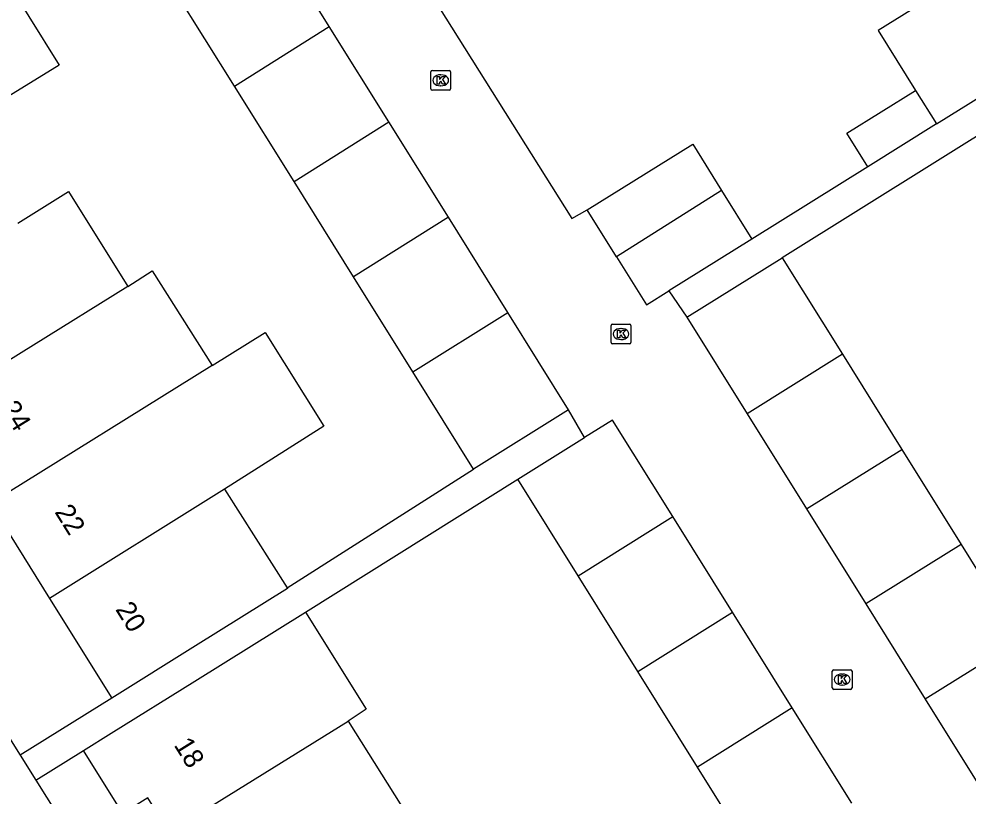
# Model space of a CAD drawing. Extents: x 157767 to 159171, y 387842 to 389425.
# Drawn here: x 158542.45 to 158590.59, y 388136.2 to 388175.65 of the extents above; entities that cross this region are included whole.
import ezdxf

# ---------------------------------------------------------------- set-up
doc = ezdxf.new("R2010")
doc.units = 0
for name, color, linetype in [('IMGEO_Kolk', 7, 'Continuous'), ('IMGEO_Pand', 7, 'Continuous'), ('IMGEO_Pand_nummerreeks', 7, 'Continuous'), ('IMGEO_Rijbaan_lokaal_open', 7, 'Continuous'), ('IMGEO_Voetpad_open', 7, 'Continuous')]:
    doc.layers.add(name, color=color, linetype=linetype)

msp = doc.modelspace()

# ---------------------------------------------------------------- linework, layer by layer
at = {"layer": 'IMGEO_Kolk'}
for p, q in [((158563.343, 388172.106), (158563.343, 388172.958)), ((158563.418, 388173.032), (158564.27, 388173.032)), ((158564.344, 388172.958), (158564.344, 388172.106)), ((158563.831, 388172.812), (158563.856, 388172.812)), ((158564.27, 388172.032), (158563.418, 388172.032)), ((158563.854, 388172.252), (158563.829, 388172.252)), ((158572.487, 388159.226), (158572.487, 388160.078)), ((158572.562, 388160.152), (158573.414, 388160.152)), ((158572.975, 388159.932), (158573, 388159.932)), ((158573.488, 388160.078), (158573.488, 388159.226)), ((158573.414, 388159.152), (158572.562, 388159.152)), ((158572.998, 388159.372), (158572.973, 388159.372)), ((158583.705, 388141.684), (158583.705, 388142.536)), ((158583.78, 388142.61), (158584.632, 388142.61)), ((158584.706, 388142.536), (158584.706, 388141.684)), ((158584.193, 388142.39), (158584.218, 388142.39)), ((158584.632, 388141.61), (158583.78, 388141.61)), ((158584.216, 388141.83), (158584.191, 388141.83))]:
    msp.add_line(p, q, dxfattribs=at)
for points in [[(158563.343, 388172.106), (158563.343, 388172.958)], [(158563.418, 388173.032), (158564.27, 388173.032)], [(158564.344, 388172.958), (158564.344, 388172.106)], [(158563.664, 388172.732), (158563.787, 388172.732), (158563.787, 388172.581), (158563.917, 388172.732), (158564.081, 388172.732), (158563.935, 388172.581), (158564.088, 388172.332), (158563.936, 388172.332), (158563.851, 388172.496), (158563.787, 388172.429), (158563.787, 388172.332), (158563.664, 388172.332), (158563.664, 388172.732)], [(158564.27, 388172.032), (158563.418, 388172.032)], [(158572.487, 388159.226), (158572.487, 388160.078)], [(158572.562, 388160.152), (158573.414, 388160.152)], [(158573.488, 388160.078), (158573.488, 388159.226)], [(158572.808, 388159.852), (158572.931, 388159.852), (158572.931, 388159.701), (158573.061, 388159.852), (158573.225, 388159.852), (158573.079, 388159.701), (158573.232, 388159.452), (158573.08, 388159.452), (158572.995, 388159.616), (158572.931, 388159.549), (158572.931, 388159.452), (158572.808, 388159.452), (158572.808, 388159.852)], [(158573.414, 388159.152), (158572.562, 388159.152)], [(158583.705, 388141.684), (158583.705, 388142.536)], [(158583.78, 388142.61), (158584.632, 388142.61)], [(158584.706, 388142.536), (158584.706, 388141.684)], [(158584.026, 388142.31), (158584.149, 388142.31), (158584.149, 388142.159), (158584.279, 388142.31), (158584.443, 388142.31), (158584.297, 388142.159), (158584.45, 388141.91), (158584.298, 388141.91), (158584.213, 388142.074), (158584.149, 388142.007), (158584.149, 388141.91), (158584.026, 388141.91), (158584.026, 388142.31)], [(158584.632, 388141.61), (158583.78, 388141.61)]]:
    msp.add_lwpolyline(points, dxfattribs=at)
for centre, start, end in [((158563.42, 388172.956), 91.552, 178.448), ((158563.42, 388172.956), 91.552, 178.448), ((158564.268, 388172.956), 1.552, 88.448), ((158564.268, 388172.956), 1.552, 88.448), ((158563.42, 388172.108), 181.552, 268.448), ((158563.42, 388172.108), 181.552, 268.448), ((158564.268, 388172.108), 271.552, 358.448), ((158564.268, 388172.108), 271.552, 358.448), ((158572.564, 388160.076), 91.552, 178.448), ((158572.564, 388160.076), 91.552, 178.448), ((158573.412, 388160.076), 1.552, 88.448), ((158573.412, 388160.076), 1.552, 88.448), ((158572.564, 388159.228), 181.552, 268.448), ((158572.564, 388159.228), 181.552, 268.448), ((158573.412, 388159.228), 271.552, 358.448), ((158573.412, 388159.228), 271.552, 358.448), ((158583.782, 388142.534), 91.552, 178.448), ((158583.782, 388142.534), 91.552, 178.448), ((158584.63, 388142.534), 1.552, 88.448), ((158584.63, 388142.534), 1.552, 88.448), ((158583.782, 388141.686), 181.552, 268.448), ((158583.782, 388141.686), 181.552, 268.448), ((158584.63, 388141.686), 271.552, 358.448), ((158584.63, 388141.686), 271.552, 358.448)]:
    msp.add_arc(centre, 0.0765, start, end, dxfattribs=at)
for centre, major_axis, ratio, start_param, end_param in [((158563.83, 388172.532), (-0.387, 0.002), 0.722429, 4.712389, 7.853982), ((158563.855, 388172.532), (-0.39, 0.002), 0.717154, 1.570796, 4.712389), ((158572.974, 388159.652), (-0.387, 0.002), 0.722429, 4.712389, 7.853982), ((158572.999, 388159.652), (-0.39, 0.002), 0.717154, 1.570796, 4.712389), ((158584.192, 388142.11), (-0.387, 0.002), 0.722429, 4.712389, 7.853982), ((158584.217, 388142.11), (-0.39, 0.002), 0.717154, 1.570796, 4.712389)]:
    msp.add_ellipse(centre, major_axis=major_axis, ratio=ratio, start_param=start_param, end_param=end_param, dxfattribs=at)
at = {"layer": 'IMGEO_Pand'}
for points in [[(158539.861, 388180.728), (158544.489, 388173.303), (158541.5, 388171.463), (158539.352, 388170.141)], [(158558.183, 388175.272), (158555.171, 388180.1)], [(158593.72, 388173.275), (158590.759, 388178.012), (158586.027, 388175.055), (158587.928, 388172.014)], [(158553.381, 388172.236), (158550.369, 388177.065)], [(158553.381, 388172.236), (158558.183, 388175.272)], [(158561.207, 388170.424), (158558.183, 388175.272)], [(158588.988, 388170.318), (158593.72, 388173.275)], [(158556.402, 388167.393), (158553.381, 388172.236)], [(158585.511, 388168.145), (158584.452, 388169.842), (158587.928, 388172.014)], [(158587.928, 388172.014), (158588.988, 388170.318)], [(158556.402, 388167.393), (158561.207, 388170.424)], [(158564.231, 388165.577), (158561.207, 388170.424)], [(158588.988, 388170.318), (158585.511, 388168.145)], [(158571.277, 388165.949), (158576.624, 388169.284), (158578.089, 388166.936)], [(158559.422, 388162.552), (158556.402, 388167.393)], [(158542.383, 388165.282), (158544.963, 388166.891), (158547.976, 388162.061)], [(158578.089, 388166.936), (158572.76, 388163.572)], [(158578.089, 388166.936), (158579.63, 388164.465)], [(158572.76, 388163.572), (158571.277, 388165.949)], [(158564.231, 388165.577), (158559.422, 388162.552)], [(158567.243, 388160.748), (158564.231, 388165.577)], [(158579.63, 388164.465), (158575.416, 388161.837)], [(158572.76, 388163.572), (158574.283, 388161.13), (158575.416, 388161.837)], [(158576.33, 388160.508), (158581.162, 388163.522)], [(158581.162, 388163.522), (158584.218, 388158.624)], [(158547.976, 388162.061), (158549.201, 388162.857), (158552.255, 388158.06)], [(158562.425, 388157.738), (158559.422, 388162.552)], [(158547.976, 388162.061), (158538.38, 388156.105)], [(158562.425, 388157.738), (158567.243, 388160.748)], [(158570.328, 388155.802), (158567.243, 388160.748)], [(158576.33, 388160.508), (158579.388, 388155.606)], [(158552.255, 388158.06), (158554.942, 388159.732), (158557.905, 388154.972), (158555.283, 388153.304), (158552.868, 388151.767)], [(158584.218, 388158.624), (158579.388, 388155.606)], [(158584.218, 388158.624), (158587.23, 388153.795)], [(158552.255, 388158.06), (158540.992, 388151.049)], [(158565.508, 388152.796), (158562.425, 388157.738)], [(158570.328, 388155.802), (158565.508, 388152.796)], [(158579.388, 388155.606), (158582.398, 388150.78)], [(158575.616, 388150.389), (158572.564, 388155.282), (158571.144, 388154.396)], [(158567.754, 388152.281), (158571.144, 388154.396)], [(158582.398, 388150.78), (158587.23, 388153.795)], [(158587.23, 388153.795), (158590.244, 388148.964)], [(158570.816, 388147.372), (158567.754, 388152.281)], [(158552.868, 388151.767), (158544.004, 388146.221)], [(158552.868, 388151.767), (158556.048, 388146.773)], [(158540.992, 388151.049), (158544.004, 388146.221)], [(158582.398, 388150.78), (158585.412, 388145.95)], [(158570.816, 388147.372), (158575.616, 388150.389)], [(158578.646, 388145.533), (158575.616, 388150.389)], [(158590.244, 388148.964), (158585.412, 388145.95)], [(158590.244, 388148.964), (158593.257, 388144.133)], [(158573.842, 388142.522), (158570.816, 388147.372)], [(158556.048, 388146.773), (158556.072, 388146.735), (158551.397, 388143.819), (158547.154, 388141.172)], [(158544.004, 388146.221), (158547.154, 388141.172)], [(158585.412, 388145.95), (158588.425, 388141.119)], [(158545.719, 388138.507), (158547.125, 388139.384), (158551.368, 388142.031), (158556.987, 388145.536)], [(158556.987, 388145.536), (158560.066, 388140.602), (158559.15, 388140.002)], [(158573.842, 388142.522), (158578.646, 388145.533)], [(158581.676, 388140.676), (158578.646, 388145.533)], [(158593.257, 388144.133), (158588.425, 388141.119)], [(158576.874, 388137.661), (158573.842, 388142.522)], [(158588.425, 388141.119), (158591.435, 388136.293)], [(158581.676, 388140.676), (158576.874, 388137.661)], [(158584.695, 388135.836), (158581.676, 388140.676)], [(158550.069, 388134.365), (158559.15, 388140.002)], [(158559.15, 388140.002), (158562.16, 388135.2), (158560.23, 388133.99)], [(158550.069, 388134.365), (158548.985, 388136.103), (158547.713, 388135.31), (158545.719, 388138.507)], [(158579.885, 388132.834), (158576.874, 388137.661)]]:
    msp.add_lwpolyline(points, dxfattribs=at)
at = {"layer": 'IMGEO_Rijbaan_lokaal_open'}
for points in [[(158555.939, 388188.707), (158570.489, 388165.519), (158571.277, 388165.949)], [(158575.416, 388161.837), (158576.33, 388160.508)], [(158571.144, 388154.396), (158570.328, 388155.802)]]:
    msp.add_lwpolyline(points, dxfattribs=at)
at = {"layer": 'IMGEO_Voetpad_open'}
for points in [[(158592.782, 388170.773), (158581.162, 388163.522)], [(158585.511, 388168.145), (158579.63, 388164.465)], [(158524.183, 388167.5), (158542.513, 388138.262)], [(158556.048, 388146.773), (158565.508, 388152.796)], [(158556.987, 388145.536), (158567.754, 388152.281)], [(158547.154, 388141.172), (158542.513, 388138.262)], [(158542.513, 388138.262), (158543.307, 388136.995)], [(158543.307, 388136.995), (158545.719, 388138.507)], [(158543.307, 388136.995), (158572.727, 388090.067)]]:
    msp.add_lwpolyline(points, dxfattribs=at)

# ---------------------------------------------------------------- texts
at = {"layer": 'IMGEO_Pand_nummerreeks'}
for s, rotation, p in [('24', 301.9547, (158541.487, 388155.885)), ('22', 301.9594, (158544.232, 388150.617)), ('20', 301.9594, (158547.316, 388145.673)), ('18', 301.9578, (158550.28, 388138.786))]:
    msp.add_text(s, height=1, rotation=rotation, dxfattribs=at).set_placement(p)

doc.saveas('drawing.dxf')
